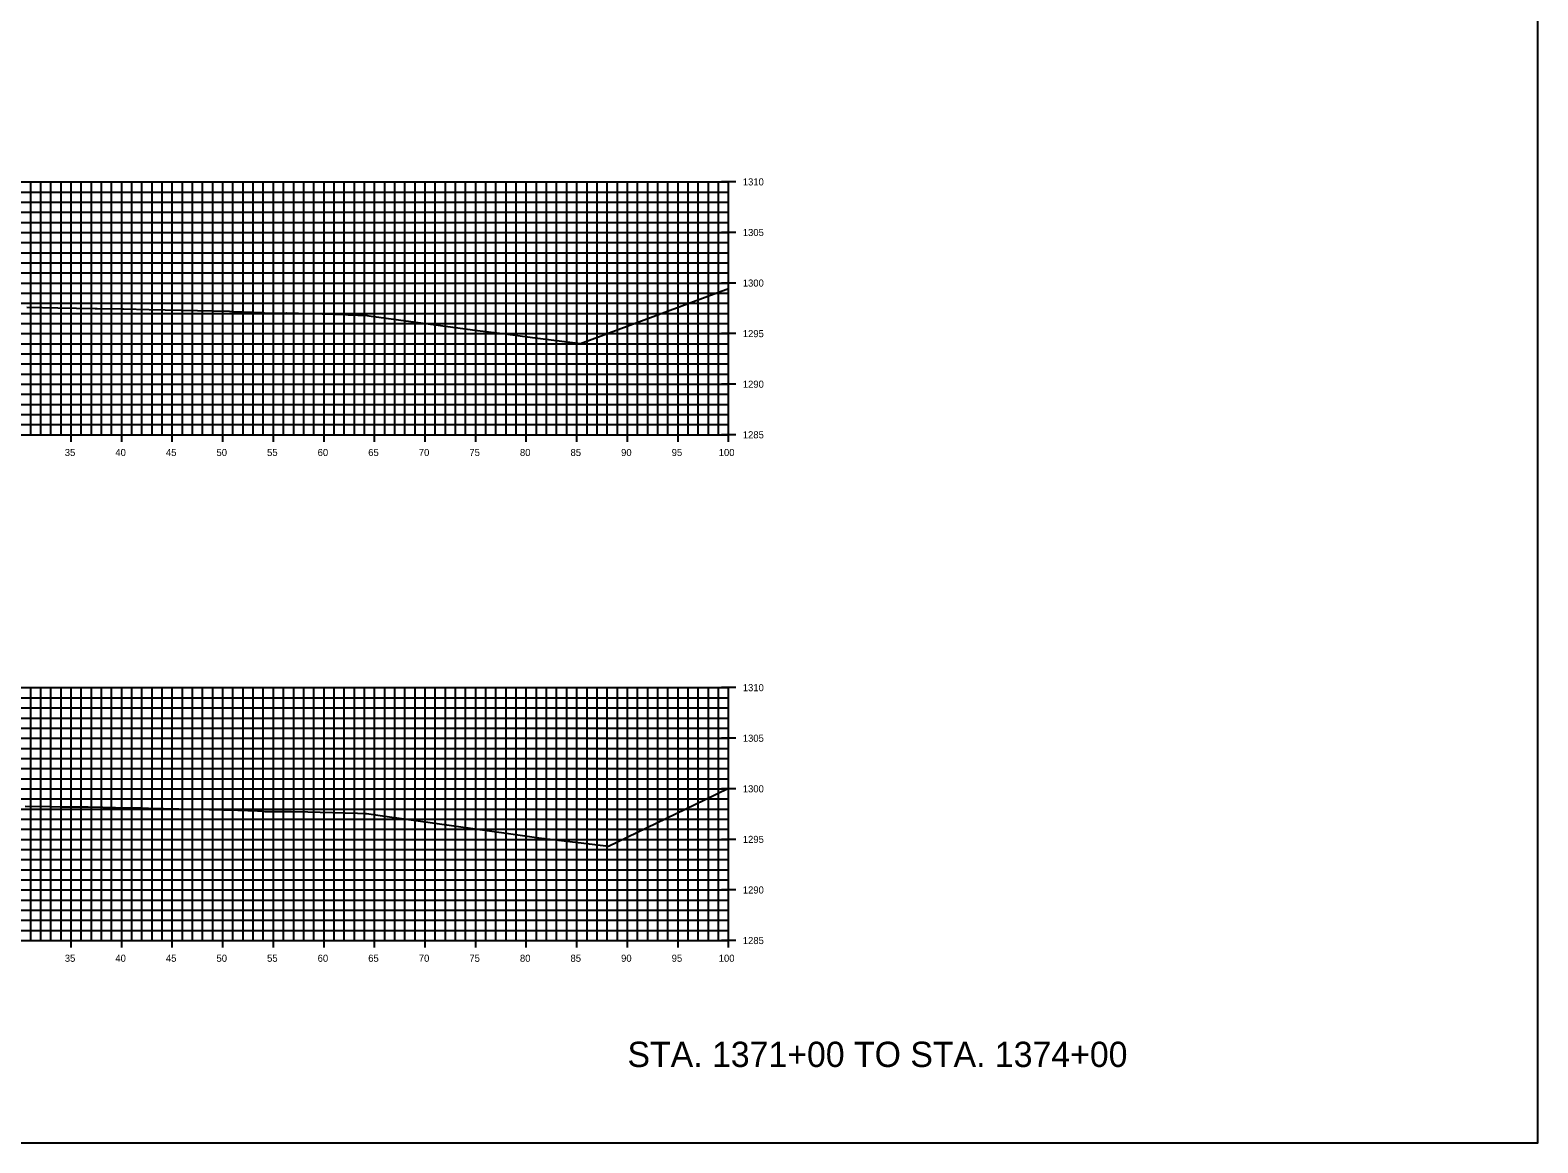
# Model space of a CAD drawing. Extents: x 674939 to 678919, y 750652 to 765176.
# Drawn here: x 678769.5 to 678918.5, y 754602.6 to 754712.6 of the extents above; entities that cross this region are included whole.
import ezdxf

# ---------------------------------------------------------------- set-up
doc = ezdxf.new("R2010")
doc.units = 0
for name, color, linetype in [('R_Axis', 7, 'Continuous'), ('R_Axis Annot', 7, 'Continuous'), ('R_Draft', 7, 'Continuous'), ('R_Exist Surface', 7, 'Continuous'), ('R_Grid', 7, 'Continuous'), ('R_No Plot', 7, 'Continuous')]:
    doc.layers.add(name, color=color, linetype=linetype)

msp = doc.modelspace()

# ---------------------------------------------------------------- linework, layer by layer
at = {"layer": 'R_Axis'}
for p, q in [((678839.23, 754697.55), (678837.83, 754697.55)), ((678838.53, 754672.55), (678838.53, 754697.55)), ((678839.23, 754692.55), (678837.83, 754692.55)), ((678839.23, 754687.55), (678837.83, 754687.55)), ((678839.23, 754682.55), (678837.83, 754682.55)), ((678839.23, 754677.55), (678837.83, 754677.55)), ((678638.53, 754672.55), (678838.53, 754672.55)), ((678773.53, 754671.85), (678773.53, 754673.25)), ((678778.53, 754671.85), (678778.53, 754673.25)), ((678783.53, 754671.85), (678783.53, 754673.25)), ((678788.53, 754671.85), (678788.53, 754673.25)), ((678793.53, 754671.85), (678793.53, 754673.25)), ((678798.53, 754671.85), (678798.53, 754673.25)), ((678803.53, 754671.85), (678803.53, 754673.25)), ((678808.53, 754671.85), (678808.53, 754673.25)), ((678813.53, 754671.85), (678813.53, 754673.25)), ((678818.53, 754671.85), (678818.53, 754673.25)), ((678823.53, 754671.85), (678823.53, 754673.25)), ((678828.53, 754671.85), (678828.53, 754673.25)), ((678833.53, 754671.85), (678833.53, 754673.25)), ((678839.23, 754672.55), (678837.83, 754672.55)), ((678838.53, 754671.85), (678838.53, 754673.25)), ((678839.23, 754647.55), (678837.83, 754647.55)), ((678838.53, 754622.55), (678838.53, 754647.55)), ((678839.23, 754642.55), (678837.83, 754642.55)), ((678839.23, 754637.55), (678837.83, 754637.55)), ((678839.23, 754632.55), (678837.83, 754632.55)), ((678839.23, 754627.55), (678837.83, 754627.55)), ((678773.53, 754621.85), (678773.53, 754623.25)), ((678778.53, 754621.85), (678778.53, 754623.25)), ((678783.53, 754621.85), (678783.53, 754623.25)), ((678788.53, 754621.85), (678788.53, 754623.25)), ((678793.53, 754621.85), (678793.53, 754623.25)), ((678798.53, 754621.85), (678798.53, 754623.25)), ((678803.53, 754621.85), (678803.53, 754623.25)), ((678808.53, 754621.85), (678808.53, 754623.25)), ((678813.53, 754621.85), (678813.53, 754623.25)), ((678818.53, 754621.85), (678818.53, 754623.25)), ((678823.53, 754621.85), (678823.53, 754623.25)), ((678828.53, 754621.85), (678828.53, 754623.25)), ((678833.53, 754621.85), (678833.53, 754623.25)), ((678838.53, 754621.85), (678838.53, 754623.25)), ((678638.53, 754622.55), (678838.53, 754622.55)), ((678839.23, 754622.55), (678837.83, 754622.55))]:
    msp.add_line(p, q, dxfattribs=at)
at = {"layer": 'R_Exist Surface'}
for points in [[(678769.14, 754685.15), (678772.23, 754685.1), (678775.91, 754685.05), (678776.1, 754685.05), (678778.61, 754685), (678778.71, 754685), (678781.23, 754684.94), (678781.25, 754684.94), (678789.18, 754684.76), (678789.46, 754684.75), (678792.47, 754684.63), (678792.57, 754684.62), (678792.65, 754684.62), (678792.65, 754684.62), (678792.85, 754684.58), (678792.88, 754684.58), (678794.81, 754684.6), (678794.87, 754684.6), (678800.67, 754684.43), (678800.92, 754684.42), (678802.79, 754684.33), (678802.97, 754684.31), (678807.61, 754683.67), (678813.7, 754682.86), (678816.69, 754682.48), (678819.15, 754682.16), (678823.9, 754681.59), (678838.53, 754687.02)], [(678768.97, 754635.84), (678771.48, 754635.8), (678772.57, 754635.78), (678775.22, 754635.76), (678776.67, 754635.74), (678777.93, 754635.7), (678778.83, 754635.68), (678780.51, 754635.66), (678780.93, 754635.65), (678781.17, 754635.65), (678787.18, 754635.5), (678790.01, 754635.43), (678791.97, 754635.36), (678792.51, 754635.34), (678792.54, 754635.34), (678792.56, 754635.34), (678792.67, 754635.31), (678792.77, 754635.3), (678794.59, 754635.31), (678795.31, 754635.31), (678796.93, 754635.27), (678801.83, 754635.14), (678802.43, 754635.12), (678802.72, 754635.1), (678804.77, 754634.82), (678807.85, 754634.38), (678816.77, 754633.12), (678819.77, 754632.7), (678824.21, 754632.18), (678826.64, 754631.89), (678836.13, 754636.46), (678838.53, 754637.6)]]:
    msp.add_lwpolyline(points, dxfattribs=at)
at = {"layer": 'R_Grid'}
for p, q in [((678638.53, 754697.55), (678838.53, 754697.55)), ((678769.53, 754672.55), (678769.53, 754697.55)), ((678770.53, 754672.55), (678770.53, 754697.55)), ((678771.53, 754672.55), (678771.53, 754697.55)), ((678772.53, 754672.55), (678772.53, 754697.55)), ((678773.53, 754672.55), (678773.53, 754697.55)), ((678774.53, 754672.55), (678774.53, 754697.55)), ((678775.53, 754672.55), (678775.53, 754697.55)), ((678776.53, 754672.55), (678776.53, 754697.55)), ((678777.53, 754672.55), (678777.53, 754697.55)), ((678778.53, 754672.55), (678778.53, 754697.55)), ((678779.53, 754672.55), (678779.53, 754697.55)), ((678780.53, 754672.55), (678780.53, 754697.55)), ((678781.53, 754672.55), (678781.53, 754697.55)), ((678782.53, 754672.55), (678782.53, 754697.55)), ((678783.53, 754672.55), (678783.53, 754697.55)), ((678784.53, 754672.55), (678784.53, 754697.55)), ((678785.53, 754672.55), (678785.53, 754697.55)), ((678786.53, 754672.55), (678786.53, 754697.55)), ((678787.53, 754672.55), (678787.53, 754697.55)), ((678788.53, 754672.55), (678788.53, 754697.55)), ((678789.53, 754672.55), (678789.53, 754697.55)), ((678790.53, 754672.55), (678790.53, 754697.55)), ((678791.53, 754672.55), (678791.53, 754697.55)), ((678792.53, 754672.55), (678792.53, 754697.55)), ((678793.53, 754672.55), (678793.53, 754697.55)), ((678794.53, 754672.55), (678794.53, 754697.55)), ((678795.53, 754672.55), (678795.53, 754697.55)), ((678796.53, 754672.55), (678796.53, 754697.55)), ((678797.53, 754672.55), (678797.53, 754697.55)), ((678798.53, 754672.55), (678798.53, 754697.55)), ((678799.53, 754672.55), (678799.53, 754697.55)), ((678800.53, 754672.55), (678800.53, 754697.55)), ((678801.53, 754672.55), (678801.53, 754697.55)), ((678802.53, 754672.55), (678802.53, 754697.55)), ((678803.53, 754672.55), (678803.53, 754697.55)), ((678804.53, 754672.55), (678804.53, 754697.55)), ((678805.53, 754672.55), (678805.53, 754697.55)), ((678806.53, 754672.55), (678806.53, 754697.55)), ((678807.53, 754672.55), (678807.53, 754697.55)), ((678808.53, 754672.55), (678808.53, 754697.55)), ((678809.53, 754672.55), (678809.53, 754697.55)), ((678810.53, 754672.55), (678810.53, 754697.55)), ((678811.53, 754672.55), (678811.53, 754697.55)), ((678812.53, 754672.55), (678812.53, 754697.55)), ((678813.53, 754672.55), (678813.53, 754697.55)), ((678814.53, 754672.55), (678814.53, 754697.55)), ((678815.53, 754672.55), (678815.53, 754697.55)), ((678816.53, 754672.55), (678816.53, 754697.55)), ((678817.53, 754672.55), (678817.53, 754697.55)), ((678818.53, 754672.55), (678818.53, 754697.55)), ((678819.53, 754672.55), (678819.53, 754697.55)), ((678820.53, 754672.55), (678820.53, 754697.55)), ((678821.53, 754672.55), (678821.53, 754697.55)), ((678822.53, 754672.55), (678822.53, 754697.55)), ((678823.53, 754672.55), (678823.53, 754697.55)), ((678824.53, 754672.55), (678824.53, 754697.55)), ((678825.53, 754672.55), (678825.53, 754697.55)), ((678826.53, 754672.55), (678826.53, 754697.55)), ((678827.53, 754672.55), (678827.53, 754697.55)), ((678828.53, 754672.55), (678828.53, 754697.55)), ((678829.53, 754672.55), (678829.53, 754697.55)), ((678830.53, 754672.55), (678830.53, 754697.55)), ((678831.53, 754672.55), (678831.53, 754697.55)), ((678832.53, 754672.55), (678832.53, 754697.55)), ((678833.53, 754672.55), (678833.53, 754697.55)), ((678834.53, 754672.55), (678834.53, 754697.55)), ((678835.53, 754672.55), (678835.53, 754697.55)), ((678836.53, 754672.55), (678836.53, 754697.55)), ((678837.53, 754672.55), (678837.53, 754697.55)), ((678838.53, 754672.55), (678838.53, 754697.55)), ((678638.53, 754696.55), (678838.53, 754696.55)), ((678638.53, 754695.55), (678838.53, 754695.55)), ((678638.53, 754694.55), (678838.53, 754694.55)), ((678638.53, 754693.55), (678838.53, 754693.55)), ((678638.53, 754692.55), (678838.53, 754692.55)), ((678638.53, 754691.55), (678838.53, 754691.55)), ((678638.53, 754690.55), (678838.53, 754690.55)), ((678638.53, 754689.55), (678838.53, 754689.55)), ((678638.53, 754688.55), (678838.53, 754688.55)), ((678638.53, 754687.55), (678838.53, 754687.55)), ((678638.53, 754686.55), (678838.53, 754686.55)), ((678638.53, 754685.55), (678838.53, 754685.55)), ((678638.53, 754684.55), (678838.53, 754684.55)), ((678638.53, 754683.55), (678838.53, 754683.55)), ((678638.53, 754682.55), (678838.53, 754682.55)), ((678638.53, 754681.55), (678838.53, 754681.55)), ((678638.53, 754680.55), (678838.53, 754680.55)), ((678638.53, 754679.55), (678838.53, 754679.55)), ((678638.53, 754678.55), (678838.53, 754678.55)), ((678638.53, 754677.55), (678838.53, 754677.55)), ((678638.53, 754676.55), (678838.53, 754676.55)), ((678638.53, 754675.55), (678838.53, 754675.55)), ((678638.53, 754674.55), (678838.53, 754674.55)), ((678638.53, 754673.55), (678838.53, 754673.55)), ((678638.53, 754672.55), (678838.53, 754672.55)), ((678638.53, 754647.55), (678838.53, 754647.55)), ((678638.53, 754646.55), (678838.53, 754646.55)), ((678769.53, 754622.55), (678769.53, 754647.55)), ((678770.53, 754622.55), (678770.53, 754647.55)), ((678771.53, 754622.55), (678771.53, 754647.55)), ((678772.53, 754622.55), (678772.53, 754647.55)), ((678773.53, 754622.55), (678773.53, 754647.55)), ((678774.53, 754622.55), (678774.53, 754647.55)), ((678775.53, 754622.55), (678775.53, 754647.55)), ((678776.53, 754622.55), (678776.53, 754647.55)), ((678777.53, 754622.55), (678777.53, 754647.55)), ((678778.53, 754622.55), (678778.53, 754647.55)), ((678779.53, 754622.55), (678779.53, 754647.55)), ((678780.53, 754622.55), (678780.53, 754647.55)), ((678781.53, 754622.55), (678781.53, 754647.55)), ((678782.53, 754622.55), (678782.53, 754647.55)), ((678783.53, 754622.55), (678783.53, 754647.55)), ((678784.53, 754622.55), (678784.53, 754647.55)), ((678785.53, 754622.55), (678785.53, 754647.55)), ((678786.53, 754622.55), (678786.53, 754647.55)), ((678787.53, 754622.55), (678787.53, 754647.55)), ((678788.53, 754622.55), (678788.53, 754647.55)), ((678789.53, 754622.55), (678789.53, 754647.55)), ((678790.53, 754622.55), (678790.53, 754647.55)), ((678791.53, 754622.55), (678791.53, 754647.55)), ((678792.53, 754622.55), (678792.53, 754647.55)), ((678793.53, 754622.55), (678793.53, 754647.55)), ((678794.53, 754622.55), (678794.53, 754647.55)), ((678795.53, 754622.55), (678795.53, 754647.55)), ((678796.53, 754622.55), (678796.53, 754647.55)), ((678797.53, 754622.55), (678797.53, 754647.55)), ((678798.53, 754622.55), (678798.53, 754647.55)), ((678799.53, 754622.55), (678799.53, 754647.55)), ((678800.53, 754622.55), (678800.53, 754647.55)), ((678801.53, 754622.55), (678801.53, 754647.55)), ((678802.53, 754622.55), (678802.53, 754647.55)), ((678803.53, 754622.55), (678803.53, 754647.55)), ((678804.53, 754622.55), (678804.53, 754647.55)), ((678805.53, 754622.55), (678805.53, 754647.55)), ((678806.53, 754622.55), (678806.53, 754647.55)), ((678807.53, 754622.55), (678807.53, 754647.55)), ((678808.53, 754622.55), (678808.53, 754647.55)), ((678809.53, 754622.55), (678809.53, 754647.55)), ((678810.53, 754622.55), (678810.53, 754647.55)), ((678811.53, 754622.55), (678811.53, 754647.55)), ((678812.53, 754622.55), (678812.53, 754647.55)), ((678813.53, 754622.55), (678813.53, 754647.55)), ((678814.53, 754622.55), (678814.53, 754647.55)), ((678815.53, 754622.55), (678815.53, 754647.55)), ((678816.53, 754622.55), (678816.53, 754647.55)), ((678817.53, 754622.55), (678817.53, 754647.55)), ((678818.53, 754622.55), (678818.53, 754647.55)), ((678819.53, 754622.55), (678819.53, 754647.55)), ((678820.53, 754622.55), (678820.53, 754647.55)), ((678821.53, 754622.55), (678821.53, 754647.55)), ((678822.53, 754622.55), (678822.53, 754647.55)), ((678823.53, 754622.55), (678823.53, 754647.55)), ((678824.53, 754622.55), (678824.53, 754647.55)), ((678825.53, 754622.55), (678825.53, 754647.55)), ((678826.53, 754622.55), (678826.53, 754647.55)), ((678827.53, 754622.55), (678827.53, 754647.55)), ((678828.53, 754622.55), (678828.53, 754647.55)), ((678829.53, 754622.55), (678829.53, 754647.55)), ((678830.53, 754622.55), (678830.53, 754647.55)), ((678831.53, 754622.55), (678831.53, 754647.55)), ((678832.53, 754622.55), (678832.53, 754647.55)), ((678833.53, 754622.55), (678833.53, 754647.55)), ((678834.53, 754622.55), (678834.53, 754647.55)), ((678835.53, 754622.55), (678835.53, 754647.55)), ((678836.53, 754622.55), (678836.53, 754647.55)), ((678837.53, 754622.55), (678837.53, 754647.55)), ((678838.53, 754622.55), (678838.53, 754647.55)), ((678638.53, 754645.55), (678838.53, 754645.55)), ((678638.53, 754644.55), (678838.53, 754644.55)), ((678638.53, 754643.55), (678838.53, 754643.55)), ((678638.53, 754642.55), (678838.53, 754642.55)), ((678638.53, 754641.55), (678838.53, 754641.55)), ((678638.53, 754640.55), (678838.53, 754640.55)), ((678638.53, 754639.55), (678838.53, 754639.55)), ((678638.53, 754638.55), (678838.53, 754638.55)), ((678638.53, 754637.55), (678838.53, 754637.55)), ((678638.53, 754636.55), (678838.53, 754636.55)), ((678638.53, 754635.55), (678838.53, 754635.55)), ((678638.53, 754634.55), (678838.53, 754634.55)), ((678638.53, 754633.55), (678838.53, 754633.55)), ((678638.53, 754632.55), (678838.53, 754632.55)), ((678638.53, 754631.55), (678838.53, 754631.55)), ((678638.53, 754630.55), (678838.53, 754630.55)), ((678638.53, 754629.55), (678838.53, 754629.55)), ((678638.53, 754628.55), (678838.53, 754628.55)), ((678638.53, 754627.55), (678838.53, 754627.55)), ((678638.53, 754626.55), (678838.53, 754626.55)), ((678638.53, 754625.55), (678838.53, 754625.55)), ((678638.53, 754624.55), (678838.53, 754624.55)), ((678638.53, 754623.55), (678838.53, 754623.55)), ((678638.53, 754622.55), (678838.53, 754622.55))]:
    msp.add_line(p, q, dxfattribs=at)
at = {"layer": 'R_No Plot'}
msp.add_lwpolyline([(678578.53, 754602.55), (678918.53, 754602.55), (678918.53, 754822.55), (678578.53, 754822.55)], close=True, dxfattribs=at)

# ---------------------------------------------------------------- texts
at = {"layer": 'R_Axis Annot'}
for s, p in [('1310', (678839.93, 754697.2)), ('1305', (678839.93, 754692.2)), ('1300', (678839.93, 754687.2)), ('1295', (678839.93, 754682.2)), ('1290', (678839.93, 754677.2)), ('1285', (678839.93, 754672.2)), ('35', (678772.9, 754670.45)), ('40', (678777.9, 754670.45)), ('45', (678782.9, 754670.45)), ('50', (678787.9, 754670.45)), ('55', (678792.9, 754670.45)), ('60', (678797.9, 754670.45)), ('65', (678802.9, 754670.45)), ('70', (678807.9, 754670.45)), ('75', (678812.9, 754670.45)), ('80', (678817.9, 754670.45)), ('85', (678822.9, 754670.45)), ('90', (678827.9, 754670.45)), ('95', (678832.9, 754670.45)), ('100', (678837.55, 754670.45)), ('1310', (678839.93, 754647.2)), ('1305', (678839.93, 754642.2)), ('1300', (678839.93, 754637.2)), ('1295', (678839.93, 754632.2)), ('1290', (678839.93, 754627.2)), ('1285', (678839.93, 754622.2)), ('35', (678772.9, 754620.45)), ('40', (678777.9, 754620.45)), ('45', (678782.9, 754620.45)), ('50', (678787.9, 754620.45)), ('55', (678792.9, 754620.45)), ('60', (678797.9, 754620.45)), ('65', (678802.9, 754620.45)), ('70', (678807.9, 754620.45)), ('75', (678812.9, 754620.45)), ('80', (678817.9, 754620.45)), ('85', (678822.9, 754620.45)), ('90', (678827.9, 754620.45)), ('95', (678832.9, 754620.45)), ('100', (678837.55, 754620.45))]:
    msp.add_text(s, height=0.7, dxfattribs=at).set_placement(p)
at = {"layer": 'R_Draft'}
msp.add_text('STA. 1371+00 TO STA. 1374+00', height=2.5, dxfattribs=at).set_placement((678828.53, 754610.05))

doc.saveas('drawing.dxf')
